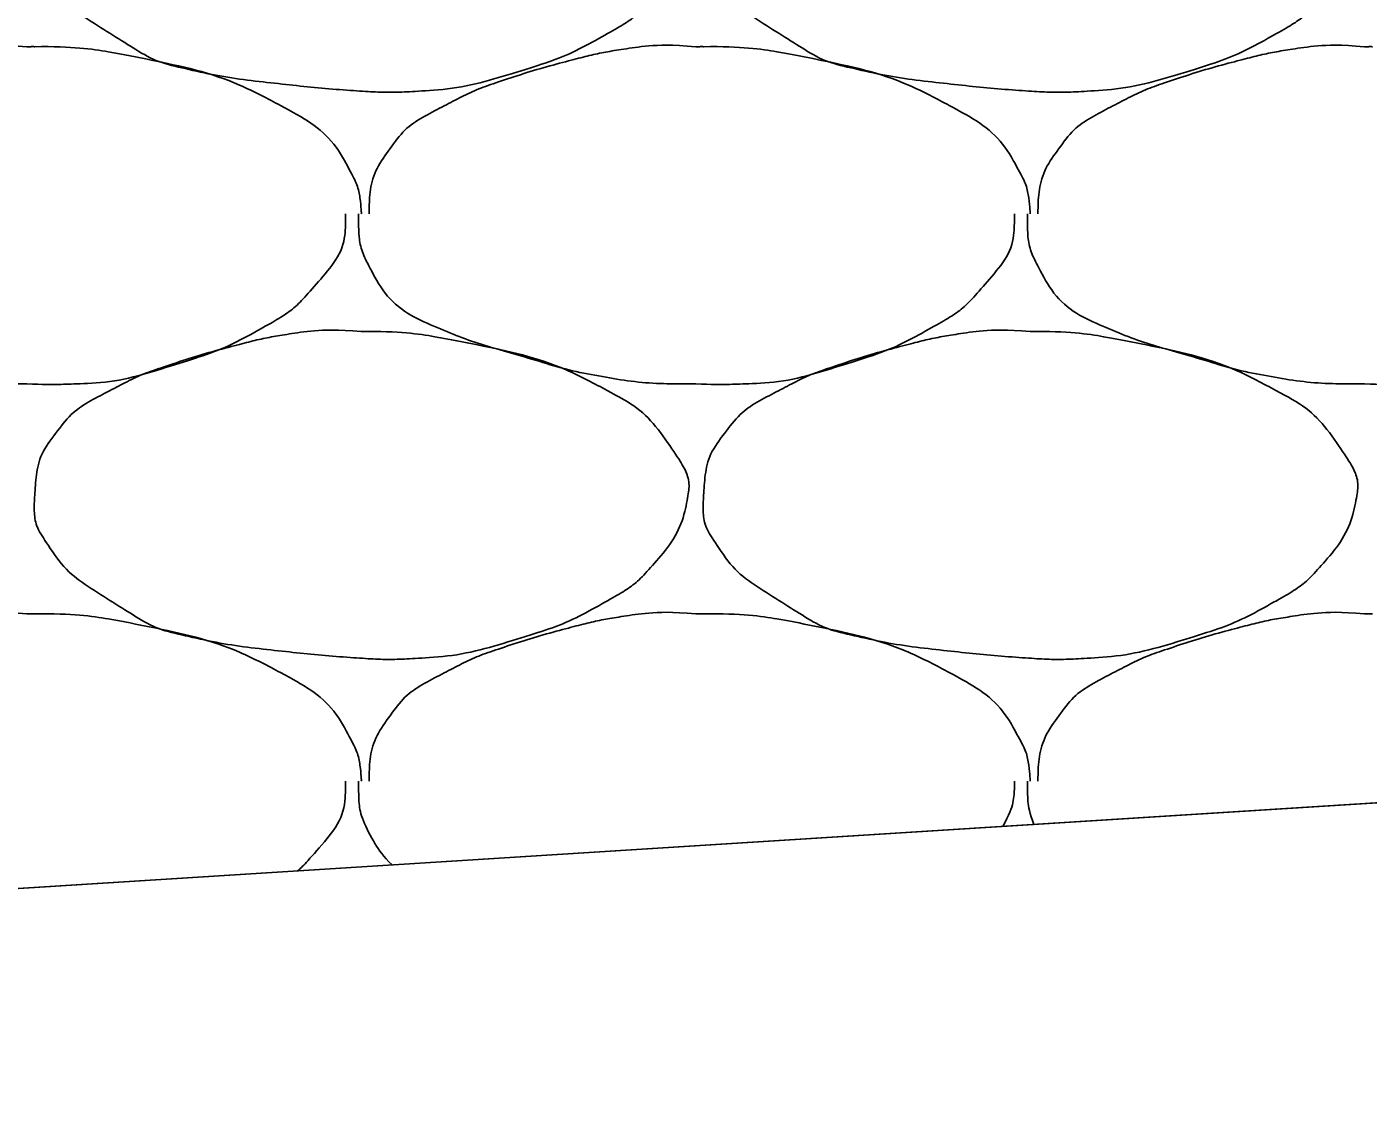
# Model space of a CAD drawing. Extents: x 1373719 to 1374161, y 379835 to 380167.
# Drawn here: x 1373964.067 to 1373964.991, y 379922.431 to 379923.169 of the extents above; entities that cross this region are included whole.
import ezdxf

# ---------------------------------------------------------------- set-up
doc = ezdxf.new("R2010")
doc.units = 0
doc.layers.add('Aggregate Base Course', color=7, linetype='Continuous')
doc.layers.add('SIGNATURE', color=7, linetype='Continuous')

msp = doc.modelspace()

# ---------------------------------------------------------------- linework, layer by layer
msp.add_line((1373962.02487, 379922.44658), (1373986.32506, 379923.98009))
at = {"layer": 'Aggregate Base Course'}
for points, degree in [([(1373964.29705, 379923.3493), (1373964.32341, 379923.34966), (1373964.34986, 379923.34569), (1373964.37625, 379923.3403), (1373964.40847, 379923.33372), (1373964.43816, 379923.32392), (1373964.46805, 379923.3079), (1373964.48798, 379923.29722), (1373964.50161, 379923.28276), (1373964.51485, 379923.2629), (1373964.52054, 379923.25436), (1373964.5236, 379923.24453), (1373964.52205, 379923.2359), (1373964.519, 379923.219), (1373964.5102, 379923.20221), (1373964.49685, 379923.1873), (1373964.48841, 379923.17789), (1373964.48009, 379923.17153), (1373964.46985, 379923.1657), (1373964.45171, 379923.15539), (1373964.43383, 379923.14675), (1373964.41405, 379923.1405), (1373964.38849, 379923.13243), (1373964.36297, 379923.12595), (1373964.33665, 379923.1243), (1373964.32346, 379923.12348), (1373964.31021, 379923.12343), (1373964.29705, 379923.1243), (1373964.27722, 379923.12563), (1373964.25744, 379923.12753), (1373964.23765, 379923.1297), (1373964.21585, 379923.13209), (1373964.19434, 379923.13553), (1373964.17285, 379923.1405), (1373964.15519, 379923.14459), (1373964.14002, 379923.15402), (1373964.12425, 379923.1639), (1373964.10637, 379923.17511), (1373964.09184, 379923.18602), (1373964.07925, 379923.2053), (1373964.07277, 379923.21522), (1373964.07146, 379923.22583), (1373964.07205, 379923.2359), (1373964.07289, 379923.2505), (1373964.07596, 379923.26521), (1373964.08645, 379923.2791), (1373964.09706, 379923.29317), (1373964.10861, 379923.30069), (1373964.12245, 379923.3079), (1373964.13429, 379923.31408), (1373964.14592, 379923.31988), (1373964.15845, 379923.3241), (1373964.17633, 379923.33014), (1373964.19418, 379923.33555), (1373964.21245, 379923.3403), (1373964.22377, 379923.34325), (1373964.23509, 379923.3457), (1373964.24665, 379923.3475), (1373964.26332, 379923.35011), (1373964.28034, 379923.35075), (1373964.29705, 379923.3493)], 3), ([(1373964.75785, 379923.3493), (1373964.78421, 379923.34966), (1373964.81066, 379923.34569), (1373964.83705, 379923.3403), (1373964.86927, 379923.33372), (1373964.89896, 379923.32392), (1373964.92885, 379923.3079), (1373964.94878, 379923.29722), (1373964.96241, 379923.28276), (1373964.97565, 379923.2629), (1373964.98134, 379923.25436), (1373964.9844, 379923.24453), (1373964.98285, 379923.2359), (1373964.9798, 379923.219), (1373964.971, 379923.20221), (1373964.95765, 379923.1873), (1373964.94921, 379923.17789), (1373964.94089, 379923.17153), (1373964.93065, 379923.1657), (1373964.91251, 379923.15539), (1373964.89463, 379923.14675), (1373964.87485, 379923.1405), (1373964.84929, 379923.13243), (1373964.82377, 379923.12595), (1373964.79745, 379923.1243), (1373964.78426, 379923.12348), (1373964.77101, 379923.12343), (1373964.75785, 379923.1243), (1373964.73802, 379923.12563), (1373964.71824, 379923.12753), (1373964.69845, 379923.1297), (1373964.67665, 379923.13209), (1373964.65514, 379923.13553), (1373964.63365, 379923.1405), (1373964.61599, 379923.14459), (1373964.60082, 379923.15402), (1373964.58505, 379923.1639), (1373964.56717, 379923.17511), (1373964.55264, 379923.18602), (1373964.54005, 379923.2053), (1373964.53357, 379923.21522), (1373964.53226, 379923.22583), (1373964.53285, 379923.2359), (1373964.53369, 379923.2505), (1373964.53676, 379923.26521), (1373964.54725, 379923.2791), (1373964.55786, 379923.29317), (1373964.56941, 379923.30069), (1373964.58325, 379923.3079), (1373964.59509, 379923.31408), (1373964.60672, 379923.31988), (1373964.61925, 379923.3241), (1373964.63713, 379923.33014), (1373964.65498, 379923.33555), (1373964.67325, 379923.3403), (1373964.68457, 379923.34325), (1373964.69589, 379923.3457), (1373964.70745, 379923.3475), (1373964.72412, 379923.35011), (1373964.74114, 379923.35075), (1373964.75785, 379923.3493)], 3), ([(1373963.84165, 379923.0397), (1373963.84167, 379923.0403), (1373963.84163, 379923.0409), (1373963.84165, 379923.0415), (1373963.84198, 379923.05668), (1373963.84626, 379923.07125), (1373963.85605, 379923.0847), (1373963.86595, 379923.09832), (1373963.87821, 379923.10629), (1373963.89205, 379923.1135), (1373963.90389, 379923.11968), (1373963.91552, 379923.12548), (1373963.92805, 379923.1297), (1373963.94593, 379923.13574), (1373963.96378, 379923.14115), (1373963.98205, 379923.1459), (1373963.99337, 379923.14885), (1373964.00469, 379923.1513), (1373964.01625, 379923.1531), (1373964.03292, 379923.15571), (1373964.04994, 379923.15635), (1373964.06665, 379923.1549)], 3), ([(1373964.07205, 379923.1549), (1373964.09841, 379923.15526), (1373964.12486, 379923.15129), (1373964.15125, 379923.1459), (1373964.18347, 379923.13932), (1373964.21316, 379923.12952), (1373964.24305, 379923.1135), (1373964.26298, 379923.10282), (1373964.27889, 379923.08891), (1373964.28985, 379923.0685), (1373964.29456, 379923.05972), (1373964.29632, 379923.0508), (1373964.29705, 379923.0415), (1373964.29709, 379923.04091), (1373964.29716, 379923.04029), (1373964.29705, 379923.0397)], 3), ([(1373964.30245, 379923.0397), (1373964.30247, 379923.0403), (1373964.30243, 379923.0409), (1373964.30245, 379923.0415), (1373964.30278, 379923.05668), (1373964.30706, 379923.07125), (1373964.31685, 379923.0847), (1373964.32675, 379923.09832), (1373964.33901, 379923.10629), (1373964.35285, 379923.1135), (1373964.36469, 379923.11968), (1373964.37632, 379923.12548), (1373964.38885, 379923.1297), (1373964.40673, 379923.13574), (1373964.42458, 379923.14115), (1373964.44285, 379923.1459), (1373964.45417, 379923.14885), (1373964.46549, 379923.1513), (1373964.47705, 379923.1531), (1373964.49372, 379923.15571), (1373964.51074, 379923.15635), (1373964.52745, 379923.1549)], 3), ([(1373964.53285, 379923.1549), (1373964.55921, 379923.15526), (1373964.58566, 379923.15129), (1373964.61205, 379923.1459), (1373964.64427, 379923.13932), (1373964.67396, 379923.12952), (1373964.70385, 379923.1135), (1373964.72378, 379923.10282), (1373964.73969, 379923.08891), (1373964.75065, 379923.0685), (1373964.75536, 379923.05972), (1373964.75712, 379923.0508), (1373964.75785, 379923.0415), (1373964.75789, 379923.04091), (1373964.75796, 379923.04029), (1373964.75785, 379923.0397)], 3), ([(1373964.76325, 379923.0397), (1373964.76327, 379923.0403), (1373964.76323, 379923.0409), (1373964.76325, 379923.0415), (1373964.76358, 379923.05668), (1373964.76786, 379923.07125), (1373964.77765, 379923.0847), (1373964.78755, 379923.09832), (1373964.79981, 379923.10629), (1373964.81365, 379923.1135), (1373964.82549, 379923.11968), (1373964.83712, 379923.12548), (1373964.84965, 379923.1297), (1373964.86753, 379923.13574), (1373964.88538, 379923.14115), (1373964.90365, 379923.1459), (1373964.91497, 379923.14885), (1373964.92629, 379923.1513), (1373964.93785, 379923.1531), (1373964.95452, 379923.15571), (1373964.97154, 379923.15635), (1373964.98825, 379923.1549)], 3), ([(1373964.06665, 379923.1549), (1373964.06844, 379923.1548), (1373964.07025, 379923.15501), (1373964.07205, 379923.1549)], 2), ([(1373964.52745, 379923.1549), (1373964.52924, 379923.1548), (1373964.53105, 379923.15501), (1373964.53285, 379923.1549)], 2), ([(1373964.98825, 379923.1549), (1373964.99004, 379923.1548), (1373964.99185, 379923.15501), (1373964.99365, 379923.1549)], 2), ([(1373964.06665, 379922.9227), (1373964.06425, 379922.9227), (1373964.06185, 379922.9227), (1373964.05945, 379922.9227), (1373964.03956, 379922.9227), (1373964.01976, 379922.92456), (1373964.00005, 379922.9281), (1373963.97902, 379922.93188), (1373963.95896, 379922.9383), (1373963.9385, 379922.94418), (1373963.92084, 379922.94926), (1373963.90376, 379922.95495), (1373963.88665, 379922.9623), (1373963.86759, 379922.97049), (1373963.85173, 379922.98429), (1373963.84165, 379923.0037), (1373963.83646, 379923.01368), (1373963.83445, 379923.02383), (1373963.83445, 379923.0343), (1373963.83445, 379923.0361), (1373963.83445, 379923.0379), (1373963.83445, 379923.0397)], 3), ([(1373964.28625, 379923.0397), (1373964.28629, 379923.0379), (1373964.28631, 379923.0361), (1373964.28625, 379923.0343), (1373964.28558, 379923.01606), (1373964.274, 379923.00025), (1373964.26105, 379922.9857), (1373964.25286, 379922.97652), (1373964.24429, 379922.96993), (1373964.23405, 379922.9641), (1373964.21591, 379922.95379), (1373964.19803, 379922.94515), (1373964.17825, 379922.9389), (1373964.15269, 379922.93083), (1373964.12719, 379922.92373), (1373964.10085, 379922.9227), (1373964.08945, 379922.92226), (1373964.07803, 379922.92219), (1373964.06665, 379922.9227)], 3), ([(1373964.52745, 379922.9227), (1373964.52505, 379922.9227), (1373964.52265, 379922.9227), (1373964.52025, 379922.9227), (1373964.50036, 379922.9227), (1373964.48056, 379922.92456), (1373964.46085, 379922.9281), (1373964.43982, 379922.93188), (1373964.41976, 379922.9383), (1373964.3993, 379922.94418), (1373964.38164, 379922.94926), (1373964.36456, 379922.95495), (1373964.34745, 379922.9623), (1373964.32839, 379922.97049), (1373964.31253, 379922.98429), (1373964.30245, 379923.0037), (1373964.29726, 379923.01368), (1373964.29525, 379923.02383), (1373964.29525, 379923.0343), (1373964.29525, 379923.0361), (1373964.29525, 379923.0379), (1373964.29525, 379923.0397)], 3), ([(1373964.74705, 379923.0397), (1373964.74709, 379923.0379), (1373964.74711, 379923.0361), (1373964.74705, 379923.0343), (1373964.74638, 379923.01606), (1373964.7348, 379923.00025), (1373964.72185, 379922.9857), (1373964.71366, 379922.97652), (1373964.70509, 379922.96993), (1373964.69485, 379922.9641), (1373964.67671, 379922.95379), (1373964.65883, 379922.94515), (1373964.63905, 379922.9389), (1373964.61349, 379922.93083), (1373964.58799, 379922.92373), (1373964.56165, 379922.9227), (1373964.55025, 379922.92226), (1373964.53883, 379922.92219), (1373964.52745, 379922.9227)], 3), ([(1373964.98825, 379922.9227), (1373964.98585, 379922.9227), (1373964.98345, 379922.9227), (1373964.98105, 379922.9227), (1373964.96116, 379922.9227), (1373964.94136, 379922.92456), (1373964.92165, 379922.9281), (1373964.90062, 379922.93188), (1373964.88056, 379922.9383), (1373964.8601, 379922.94418), (1373964.84244, 379922.94926), (1373964.82536, 379922.95495), (1373964.80825, 379922.9623), (1373964.78919, 379922.97049), (1373964.77333, 379922.98429), (1373964.76325, 379923.0037), (1373964.75806, 379923.01368), (1373964.75605, 379923.02383), (1373964.75605, 379923.0343), (1373964.75605, 379923.0361), (1373964.75605, 379923.0379), (1373964.75605, 379923.0397)], 3), ([(1373965.20785, 379923.0397), (1373965.20789, 379923.0379), (1373965.20791, 379923.0361), (1373965.20785, 379923.0343), (1373965.20718, 379923.01606), (1373965.1956, 379923.00025), (1373965.18265, 379922.9857), (1373965.17446, 379922.97652), (1373965.16589, 379922.96993), (1373965.15565, 379922.9641), (1373965.13751, 379922.95379), (1373965.11963, 379922.94515), (1373965.09985, 379922.9389), (1373965.07429, 379922.93083), (1373965.04879, 379922.92373), (1373965.02245, 379922.9227), (1373965.01105, 379922.92226), (1373964.99963, 379922.92219), (1373964.98825, 379922.9227)], 3), ([(1373964.29705, 379922.9587), (1373964.32341, 379922.95906), (1373964.34986, 379922.95509), (1373964.37625, 379922.9497), (1373964.40847, 379922.94312), (1373964.43816, 379922.93332), (1373964.46805, 379922.9173), (1373964.48798, 379922.90662), (1373964.50161, 379922.89216), (1373964.51485, 379922.8723), (1373964.52054, 379922.86376), (1373964.5236, 379922.85393), (1373964.52205, 379922.8453), (1373964.519, 379922.8284), (1373964.5102, 379922.81161), (1373964.49685, 379922.7967), (1373964.48841, 379922.78729), (1373964.48009, 379922.78093), (1373964.46985, 379922.7751), (1373964.45171, 379922.76479), (1373964.43383, 379922.75615), (1373964.41405, 379922.7499), (1373964.38849, 379922.74183), (1373964.36297, 379922.73535), (1373964.33665, 379922.7337), (1373964.32346, 379922.73288), (1373964.31021, 379922.73283), (1373964.29705, 379922.7337), (1373964.27722, 379922.73503), (1373964.25744, 379922.73693), (1373964.23765, 379922.7391), (1373964.21585, 379922.74149), (1373964.19434, 379922.74493), (1373964.17285, 379922.7499), (1373964.15519, 379922.75399), (1373964.14002, 379922.76342), (1373964.12425, 379922.7733), (1373964.10637, 379922.78451), (1373964.09184, 379922.79542), (1373964.07925, 379922.8147), (1373964.07277, 379922.82462), (1373964.07146, 379922.83523), (1373964.07205, 379922.8453), (1373964.07289, 379922.8599), (1373964.07596, 379922.87461), (1373964.08645, 379922.8885), (1373964.09706, 379922.90257), (1373964.10861, 379922.91009), (1373964.12245, 379922.9173), (1373964.13429, 379922.92348), (1373964.14592, 379922.92928), (1373964.15845, 379922.9335), (1373964.17633, 379922.93954), (1373964.19418, 379922.94495), (1373964.21245, 379922.9497), (1373964.22377, 379922.95265), (1373964.23509, 379922.9551), (1373964.24665, 379922.9569), (1373964.26332, 379922.95951), (1373964.28034, 379922.96015), (1373964.29705, 379922.9587)], 3), ([(1373964.75785, 379922.9587), (1373964.78421, 379922.95906), (1373964.81066, 379922.95509), (1373964.83705, 379922.9497), (1373964.86927, 379922.94312), (1373964.89896, 379922.93332), (1373964.92885, 379922.9173), (1373964.94878, 379922.90662), (1373964.96241, 379922.89216), (1373964.97565, 379922.8723), (1373964.98134, 379922.86376), (1373964.9844, 379922.85393), (1373964.98285, 379922.8453), (1373964.9798, 379922.8284), (1373964.971, 379922.81161), (1373964.95765, 379922.7967), (1373964.94921, 379922.78729), (1373964.94089, 379922.78093), (1373964.93065, 379922.7751), (1373964.91251, 379922.76479), (1373964.89463, 379922.75615), (1373964.87485, 379922.7499), (1373964.84929, 379922.74183), (1373964.82377, 379922.73535), (1373964.79745, 379922.7337), (1373964.78426, 379922.73288), (1373964.77101, 379922.73283), (1373964.75785, 379922.7337), (1373964.73802, 379922.73503), (1373964.71824, 379922.73693), (1373964.69845, 379922.7391), (1373964.67665, 379922.74149), (1373964.65514, 379922.74493), (1373964.63365, 379922.7499), (1373964.61599, 379922.75399), (1373964.60082, 379922.76342), (1373964.58505, 379922.7733), (1373964.56717, 379922.78451), (1373964.55264, 379922.79542), (1373964.54005, 379922.8147), (1373964.53357, 379922.82462), (1373964.53226, 379922.83523), (1373964.53285, 379922.8453), (1373964.53369, 379922.8599), (1373964.53676, 379922.87461), (1373964.54725, 379922.8885), (1373964.55786, 379922.90257), (1373964.56941, 379922.91009), (1373964.58325, 379922.9173), (1373964.59509, 379922.92348), (1373964.60672, 379922.92928), (1373964.61925, 379922.9335), (1373964.63713, 379922.93954), (1373964.65498, 379922.94495), (1373964.67325, 379922.9497), (1373964.68457, 379922.95265), (1373964.69589, 379922.9551), (1373964.70745, 379922.9569), (1373964.72412, 379922.95951), (1373964.74114, 379922.96015), (1373964.75785, 379922.9587)], 3), ([(1373963.84165, 379922.6491), (1373963.84167, 379922.6497), (1373963.84163, 379922.6503), (1373963.84165, 379922.6509), (1373963.84198, 379922.66608), (1373963.84626, 379922.68065), (1373963.85605, 379922.6941), (1373963.86595, 379922.70772), (1373963.87821, 379922.71569), (1373963.89205, 379922.7229), (1373963.90389, 379922.72908), (1373963.91552, 379922.73488), (1373963.92805, 379922.7391), (1373963.94593, 379922.74514), (1373963.96378, 379922.75055), (1373963.98205, 379922.7553), (1373963.99337, 379922.75825), (1373964.00469, 379922.7607), (1373964.01625, 379922.7625), (1373964.03292, 379922.76511), (1373964.04994, 379922.76575), (1373964.06665, 379922.7643)], 3), ([(1373964.06665, 379922.7643), (1373964.06844, 379922.7642), (1373964.07025, 379922.76441), (1373964.07205, 379922.7643)], 2), ([(1373964.07205, 379922.7643), (1373964.09841, 379922.76466), (1373964.12486, 379922.76069), (1373964.15125, 379922.7553), (1373964.18347, 379922.74872), (1373964.21316, 379922.73892), (1373964.24305, 379922.7229), (1373964.26298, 379922.71222), (1373964.27889, 379922.69831), (1373964.28985, 379922.6779), (1373964.29456, 379922.66912), (1373964.29632, 379922.6602), (1373964.29705, 379922.6509), (1373964.29709, 379922.65031), (1373964.29716, 379922.64969), (1373964.29705, 379922.6491)], 3), ([(1373964.30245, 379922.6491), (1373964.30247, 379922.6497), (1373964.30243, 379922.6503), (1373964.30245, 379922.6509), (1373964.30278, 379922.66608), (1373964.30706, 379922.68065), (1373964.31685, 379922.6941), (1373964.32675, 379922.70772), (1373964.33901, 379922.71569), (1373964.35285, 379922.7229), (1373964.36469, 379922.72908), (1373964.37632, 379922.73488), (1373964.38885, 379922.7391), (1373964.40673, 379922.74514), (1373964.42458, 379922.75055), (1373964.44285, 379922.7553), (1373964.45417, 379922.75825), (1373964.46549, 379922.7607), (1373964.47705, 379922.7625), (1373964.49372, 379922.76511), (1373964.51074, 379922.76575), (1373964.52745, 379922.7643)], 3), ([(1373964.52745, 379922.7643), (1373964.52924, 379922.7642), (1373964.53105, 379922.76441), (1373964.53285, 379922.7643)], 2), ([(1373964.53285, 379922.7643), (1373964.55921, 379922.76466), (1373964.58566, 379922.76069), (1373964.61205, 379922.7553), (1373964.64427, 379922.74872), (1373964.67396, 379922.73892), (1373964.70385, 379922.7229), (1373964.72378, 379922.71222), (1373964.73969, 379922.69831), (1373964.75065, 379922.6779), (1373964.75536, 379922.66912), (1373964.75712, 379922.6602), (1373964.75785, 379922.6509), (1373964.75789, 379922.65031), (1373964.75796, 379922.64969), (1373964.75785, 379922.6491)], 3), ([(1373964.76325, 379922.6491), (1373964.76327, 379922.6497), (1373964.76323, 379922.6503), (1373964.76325, 379922.6509), (1373964.76358, 379922.66608), (1373964.76786, 379922.68065), (1373964.77765, 379922.6941), (1373964.78755, 379922.70772), (1373964.79981, 379922.71569), (1373964.81365, 379922.7229), (1373964.82549, 379922.72908), (1373964.83712, 379922.73488), (1373964.84965, 379922.7391), (1373964.86753, 379922.74514), (1373964.88538, 379922.75055), (1373964.90365, 379922.7553), (1373964.91497, 379922.75825), (1373964.92629, 379922.7607), (1373964.93785, 379922.7625), (1373964.95452, 379922.76511), (1373964.97154, 379922.76575), (1373964.98825, 379922.7643)], 3), ([(1373964.98825, 379922.7643), (1373964.99004, 379922.7642), (1373964.99185, 379922.76441), (1373964.99365, 379922.7643)], 2), ([(1373964.28625, 379922.6491), (1373964.28629, 379922.6473), (1373964.28631, 379922.6455), (1373964.28558, 379922.62546), (1373964.274, 379922.60965), (1373964.25849, 379922.59224), (1373964.2559, 379922.58962), (1373964.25323, 379922.58721)], 3), ([(1373964.31831, 379922.59131), (1373964.31211, 379922.59756), (1373964.30675, 379922.60482), (1373964.29726, 379922.62308), (1373964.29525, 379922.63323), (1373964.29525, 379922.6455), (1373964.29525, 379922.6473), (1373964.29525, 379922.6491)], 3), ([(1373964.74705, 379922.6491), (1373964.74709, 379922.6473), (1373964.74711, 379922.6455), (1373964.74671, 379922.63452), (1373964.74361, 379922.62596), (1373964.73897, 379922.61786)], 3), ([(1373964.76047, 379922.61922), (1373964.75733, 379922.62722), (1373964.75605, 379922.63536), (1373964.75605, 379922.6455), (1373964.75605, 379922.6473), (1373964.75605, 379922.6491)], 3)]:
    msp.add_open_spline(points, degree=degree, dxfattribs=at)
at = {"layer": 'SIGNATURE'}
msp.add_lwpolyline([(1373957.93533, 379922.1885), (1373959.46798, 379923.81797), (1373965.12462, 379924.17494), (1373967.17477, 379922.77158)], close=True, dxfattribs=at)

doc.saveas('drawing.dxf')
